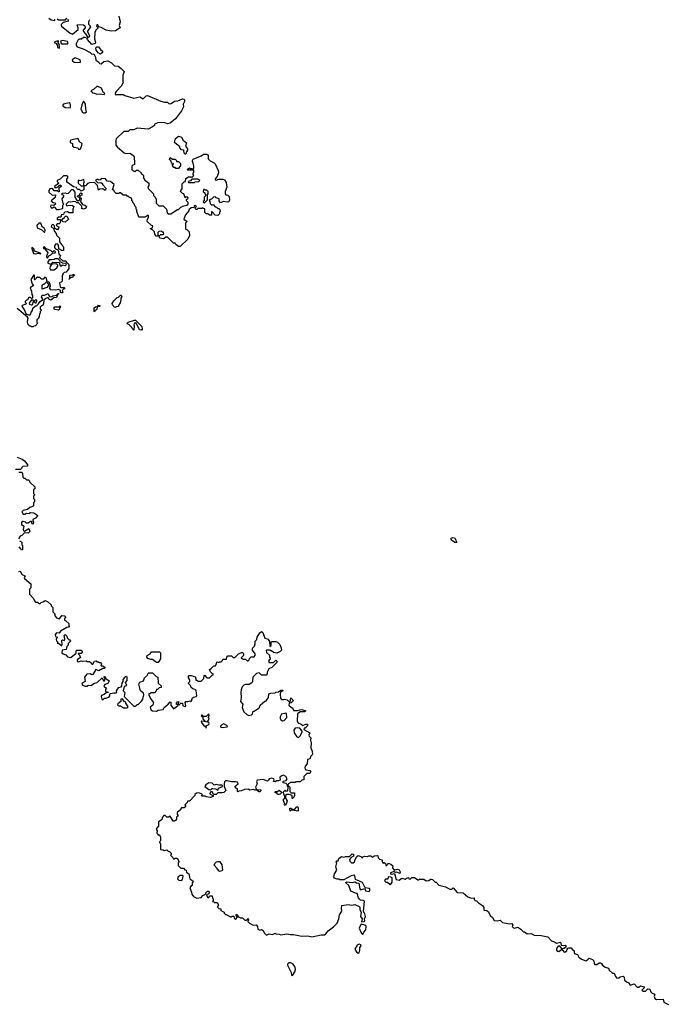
# Model space of a CAD drawing. Extents: x 2029662 to 2246637, y 225654 to 401419.
# Tile 329 of 349: x 2189325 to 2197024, y 300048 to 311782. Entities that reach past the tile are written whole.
import ezdxf

# ---------------------------------------------------------------- set-up
doc = ezdxf.new("R2010")
doc.units = 0

msp = doc.modelspace()

# ---------------------------------------------------------------- linework, layer by layer
at = {"layer": '0CON20XD'}
for points in [[(2189670, 311800), (2189701, 311781), (2189738, 311772), (2189748, 311782)], [(2189772, 311792), (2189785, 311780), (2189855, 311778), (2189869, 311781), (2189888, 311798)], [(2189897, 311787), (2189900, 311765), (2189843, 311747), (2189820, 311725), (2189818, 311715), (2189822, 311705), (2189925, 311620), (2189955, 311610), (2190021, 311665), (2190023, 311685), (2190009, 311715), (2190012, 311725), (2190085, 311720), (2190100, 311710), (2190104, 311685), (2190080, 311655), (2190079, 311645), (2190108, 311615), (2190135, 311570), (2190160, 311585), (2190137, 311635), (2190137, 311645), (2190170, 311695), (2190165, 311710), (2190150, 311725), (2190148, 311745), (2190148, 311762), (2190160, 311785)], [(2190507, 311825), (2190521, 311755), (2190511, 311711), (2190522, 311685), (2190465, 311650), (2190413, 311643), (2190353, 311655), (2190295, 311690), (2190268, 311698), (2190255, 311720), (2190245, 311720), (2190240, 311705), (2190258, 311685), (2190232, 311655), (2190221, 311629), (2190217, 311555), (2190227, 311513), (2190223, 311497), (2190185, 311487), (2190132, 311545), (2190128, 311558), (2190105, 311568), (2190085, 311568), (2190060, 311550), (2190035, 311550), (2190020, 311540), (2189997, 311495), (2189996, 311476), (2190009, 311459), (2190082, 311435), (2190165, 311391), (2190185, 311372), (2190206, 311376), (2190226, 311335), (2190231, 311301), (2190266, 311276), (2190275, 311258), (2190295, 311257), (2190328, 311282), (2190375, 311292), (2190419, 311269), (2190455, 311232), (2190498, 311228), (2190535, 311200), (2190570, 311165), (2190552, 311115), (2190552, 311045), (2190557, 311037), (2190536, 310994), (2190472, 310925), (2190460, 310905), (2190462, 310892), (2190555, 310892), (2190575, 310880), (2190685, 310848), (2190755, 310862), (2190795, 310840), (2190830, 310875), (2190845, 310878), (2191005, 310812), (2191048, 310798), (2191085, 310798), (2191105, 310780), (2191127, 310783), (2191168, 310812), (2191207, 310813), (2191262, 310838), (2191280, 310835), (2191288, 310825), (2191288, 310805), (2191270, 310775), (2191277, 310743), (2191250, 310695), (2191179, 310601), (2191115, 310548), (2191085, 310540), (2191045, 310558), (2190968, 310552), (2190930, 310535), (2190928, 310522), (2190907, 310503), (2190855, 310478), (2190725, 310488), (2190685, 310470), (2190635, 310470), (2190615, 310450), (2190565, 310450), (2190475, 310360), (2190468, 310345), (2190468, 310288), (2190487, 310267), (2190570, 310195), (2190585, 310188), (2190635, 310192), (2190678, 310165), (2190688, 310145), (2190692, 310075), (2190690, 310055), (2190672, 310048), (2190660, 310035), (2190660, 309995), (2190675, 309980), (2190685, 309980)], [(2189795, 311443), (2189800, 311445), (2189800, 311465), (2189790, 311475), (2189798, 311485), (2189780, 311505), (2189790, 311525), (2189767, 311527), (2189742, 311518), (2189740, 311505), (2189755, 311500), (2189772, 311482), (2189775, 311450), (2189795, 311443)], [(2189823, 311493), (2189895, 311493), (2189903, 311505), (2189895, 311520), (2189835, 311532), (2189810, 311525), (2189817, 311497), (2189823, 311493)], [(2190285, 311371), (2190258, 311385), (2190235, 311420), (2190232, 311445), (2190245, 311457), (2190265, 311458), (2190288, 311425), (2190310, 311405), (2190311, 311389), (2190285, 311371)], [(2190045, 311272), (2190050, 311285), (2190045, 311302), (2189987, 311327), (2189950, 311305), (2189955, 311290), (2189974, 311274), (2190045, 311272)], [(2190335, 310890), (2190340, 310905), (2190322, 310912), (2190300, 310965), (2190256, 310986), (2190244, 310986), (2190205, 310950), (2190173, 310935), (2190192, 310912), (2190215, 310908), (2190243, 310893), (2190275, 310898), (2190335, 310890)], [(2189925, 310732), (2189931, 310745), (2189930, 310765), (2189925, 310782), (2189915, 310790), (2189845, 310776), (2189837, 310765), (2189840, 310755), (2189865, 310734), (2189925, 310732)], [(2190105, 310670), (2190120, 310685), (2190112, 310715), (2190110, 310775), (2190100, 310785), (2190098, 310798), (2190085, 310810), (2190063, 310767), (2190052, 310715), (2190071, 310681), (2190085, 310670), (2190105, 310670)], [(2190045, 310237), (2190060, 310265), (2190068, 310305), (2190041, 310321), (2190016, 310366), (2189935, 310346), (2189925, 310337), (2189925, 310318), (2189952, 310305), (2189954, 310274), (2189975, 310263), (2190016, 310256), (2190025, 310240), (2190045, 310237)], [(2191305, 310180), (2191295, 310180), (2191282, 310192), (2191280, 310225), (2191252, 310232), (2191230, 310255), (2191230, 310265), (2191168, 310318), (2191180, 310365), (2191215, 310392), (2191250, 310380), (2191272, 310345), (2191310, 310315), (2191300, 310275), (2191322, 310242), (2191322, 310225), (2191310, 310205), (2191305, 310180)], [(2190685, 309980), (2190695, 309970), (2190715, 309990), (2190735, 309990), (2190770, 309955), (2190770, 309945), (2190785, 309940), (2190800, 309925), (2190800, 309895), (2190810, 309885), (2190810, 309875), (2190862, 309832), (2190862, 309805), (2190852, 309785), (2190855, 309770), (2190920, 309705), (2190920, 309685), (2190938, 309668), (2190940, 309655), (2190950, 309645), (2190950, 309595), (2190983, 309563), (2191035, 309562), (2191072, 309525), (2191082, 309482), (2191095, 309470), (2191125, 309470), (2191205, 309520), (2191215, 309520), (2191242, 309548), (2191255, 309550), (2191265, 309560), (2191315, 309570), (2191330, 309585), (2191330, 309605), (2191310, 309625), (2191312, 309638), (2191330, 309655), (2191328, 309668), (2191305, 309670), (2191295, 309660), (2191278, 309708), (2191262, 309712), (2191240, 309735), (2191242, 309748), (2191260, 309765), (2191260, 309825), (2191285, 309850), (2191298, 309852), (2191302, 309888), (2191335, 309910), (2191365, 309910), (2191375, 309900), (2191400, 309925), (2191390, 309935), (2191390, 309955), (2191400, 309965), (2191398, 309988), (2191325, 309990), (2191320, 309995), (2191345, 310018), (2191355, 310010), (2191375, 310010), (2191385, 310000), (2191398, 310012), (2191400, 310035), (2191387, 310087), (2191380, 310095), (2191390, 310120), (2191485, 310160), (2191515, 310180), (2191555, 310180), (2191567, 310167), (2191570, 310125), (2191591, 310101), (2191640, 310075), (2191652, 310062), (2191688, 309985), (2191693, 309955), (2191676, 309914), (2191653, 309885), (2191652, 309872), (2191665, 309870), (2191695, 309880), (2191745, 309880), (2191765, 309872), (2191785, 309840), (2191790, 309785), (2191772, 309735), (2191770, 309705), (2191780, 309695), (2191805, 309690), (2191819, 309675), (2191821, 309635), (2191815, 309612), (2191795, 309608), (2191753, 309617), (2191715, 309600), (2191700, 309625), (2191698, 309648), (2191665, 309660), (2191655, 309670), (2191632, 309668), (2191608, 309642), (2191595, 309640), (2191582, 309628), (2191590, 309615), (2191592, 309592), (2191612, 309572), (2191628, 309578), (2191652, 309552), (2191668, 309548), (2191685, 309530), (2191695, 309530), (2191708, 309518), (2191710, 309495), (2191703, 309487), (2191702, 309468), (2191685, 309450), (2191652, 309452), (2191615, 309490), (2191610, 309490), (2191607, 309453), (2191585, 309453), (2191565, 309470), (2191545, 309470), (2191530, 309485), (2191528, 309528), (2191515, 309530), (2191505, 309540), (2191495, 309530), (2191445, 309530), (2191435, 309520), (2191425, 309520), (2191410, 309535), (2191430, 309555), (2191415, 309570), (2191402, 309558), (2191398, 309542), (2191365, 309540), (2191340, 309515), (2191340, 309505), (2191300, 309455), (2191280, 309405), (2191320, 309375), (2191300, 309355), (2191300, 309285), (2191315, 309280), (2191342, 309255), (2191345, 309210), (2191325, 309168), (2191235, 309080), (2191215, 309080), (2191182, 309102), (2191175, 309120), (2191155, 309120), (2191085, 309190), (2191065, 309190), (2191047, 309173), (2191035, 309170), (2190995, 309180), (2190982, 309208), (2190995, 309210), (2191005, 309220), (2191035, 309220), (2191040, 309225), (2191038, 309248), (2191025, 309250), (2191015, 309260), (2190982, 309258), (2190970, 309245), (2190970, 309205), (2190955, 309200), (2190932, 309225), (2190930, 309255), (2190908, 309278), (2190895, 309280), (2190880, 309295), (2190908, 309302), (2190910, 309325), (2190895, 309330), (2190842, 309375), (2190843, 309397), (2190860, 309425), (2190858, 309448), (2190845, 309450), (2190828, 309432), (2190815, 309430), (2190745, 309430), (2190720, 309495), (2190720, 309515), (2190710, 309525), (2190710, 309545), (2190700, 309555), (2190688, 309588), (2190670, 309605), (2190670, 309615), (2190660, 309625), (2190660, 309645), (2190645, 309660), (2190632, 309662), (2190615, 309680), (2190605, 309680), (2190595, 309690), (2190555, 309690), (2190525, 309720), (2190515, 309720), (2190505, 309710), (2190475, 309710), (2190455, 309730), (2190445, 309750), (2190430, 309755), (2190448, 309818), (2190405, 309854), (2190365, 309857), (2190345, 309884), (2190295, 309890), (2190285, 309870), (2190263, 309873), (2190255, 309880), (2190230, 309875), (2190232, 309862), (2190253, 309843), (2190265, 309838), (2190292, 309842), (2190303, 309833), (2190315, 309812), (2190352, 309775), (2190345, 309750), (2190335, 309750), (2190315, 309767), (2190278, 309762), (2190265, 309750), (2190252, 309805), (2190218, 309838), (2190205, 309840), (2190155, 309838), (2190132, 309828), (2190120, 309815), (2190118, 309802), (2190090, 309800), (2190090, 309755), (2190055, 309740), (2190035, 309760), (2190015, 309760), (2190001, 309781), (2189965, 309788), (2189895, 309840), (2189888, 309855), (2189888, 309882), (2189902, 309905), (2189895, 309918), (2189885, 309922), (2189845, 309920), (2189808, 309882), (2189770, 309865), (2189772, 309852), (2189790, 309835), (2189738, 309795), (2189743, 309783), (2189765, 309782), (2189788, 309792), (2189800, 309810), (2189815, 309810), (2189818, 309792), (2189790, 309775), (2189795, 309730), (2189785, 309730), (2189772, 309742), (2189735, 309742), (2189718, 309768), (2189705, 309772), (2189682, 309768), (2189670, 309745), (2189670, 309725), (2189712, 309692), (2189750, 309695), (2189748, 309662), (2189700, 309625), (2189723, 309603), (2189748, 309598), (2189750, 309585), (2189732, 309568), (2189695, 309570), (2189690, 309555), (2189701, 309541), (2189715, 309538), (2189735, 309550), (2189765, 309520), (2189785, 309518), (2189835, 309530), (2189840, 309535), (2189838, 309555), (2189838, 309572), (2189850, 309585), (2189842, 309592), (2189830, 309645), (2189850, 309675), (2189850, 309685), (2189830, 309695), (2189830, 309715), (2189865, 309720), (2189885, 309712), (2189907, 309713), (2189945, 309760), (2189958, 309758), (2189980, 309725), (2189980, 309665), (2190003, 309633), (2190023, 309623), (2190040, 309635), (2190040, 309660), (2190010, 309675), (2190022, 309688), (2190038, 309692), (2190040, 309705), (2190052, 309718), (2190065, 309710), (2190065, 309690), (2190052, 309688), (2190040, 309675), (2190040, 309660), (2190048, 309658), (2190058, 309645), (2190048, 309615), (2190071, 309581), (2190101, 309571), (2190120, 309555), (2190112, 309535), (2190084, 309524), (2190062, 309532), (2190068, 309545), (2190057, 309567), (2190025, 309600), (2190005, 309600), (2189992, 309612), (2189965, 309616), (2189935, 309608), (2189905, 309610), (2189880, 309585), (2189884, 309564), (2189915, 309570), (2189955, 309568), (2189970, 309555), (2189957, 309525), (2189958, 309482), (2189915, 309480), (2189895, 309490), (2189863, 309487), (2189852, 309478), (2189848, 309462), (2189823, 309457), (2189815, 309430), (2189783, 309427), (2189772, 309418), (2189772, 309402), (2189805, 309400), (2189810, 309395), (2189805, 309360), (2189795, 309350), (2189772, 309348), (2189760, 309335), (2189772, 309322), (2189790, 309315), (2189788, 309295), (2189778, 309282), (2189765, 309280), (2189755, 309290), (2189742, 309292), (2189740, 309325), (2189728, 309338), (2189715, 309340), (2189702, 309328), (2189700, 309315), (2189728, 309298), (2189738, 309258), (2189760, 309235), (2189762, 309212), (2189798, 309178), (2189800, 309135), (2189821, 309101), (2189840, 309085), (2189847, 309067), (2189847, 309033), (2189825, 309030), (2189792, 309052), (2189788, 309095), (2189778, 309108), (2189755, 309110), (2189740, 309085), (2189740, 309065), (2189752, 309052), (2189778, 309038), (2189788, 309025), (2189790, 308985), (2189810, 308975), (2189800, 308945), (2189838, 308908), (2189875, 308910), (2189882, 308892), (2189908, 308865), (2189908, 308815), (2189878, 308772), (2189855, 308770), (2189840, 308755), (2189840, 308745), (2189830, 308735), (2189830, 308665), (2189818, 308652), (2189800, 308645), (2189805, 308600), (2189815, 308590), (2189855, 308590), (2189860, 308585), (2189860, 308575), (2189845, 308570), (2189830, 308555), (2189840, 308525), (2189820, 308525), (2189812, 308532), (2189810, 308555), (2189785, 308568), (2189755, 308558), (2189695, 308562), (2189680, 308585), (2189690, 308605), (2189687, 308627), (2189680, 308645), (2189665, 308658), (2189650, 308645), (2189670, 308625), (2189660, 308605), (2189648, 308592), (2189592, 308572), (2189592, 308618), (2189605, 308630), (2189615, 308630), (2189650, 308665), (2189642, 308705), (2189625, 308712), (2189605, 308690), (2189595, 308688), (2189585, 308690), (2189565, 308710), (2189545, 308710), (2189535, 308718), (2189505, 308680), (2189500, 308685), (2189500, 308735), (2189495, 308740), (2189458, 308685), (2189472, 308635), (2189490, 308615), (2189450, 308585), (2189467, 308545), (2189470, 308505), (2189478, 308495), (2189477, 308463), (2189465, 308460), (2189455, 308470), (2189435, 308470), (2189418, 308442), (2189405, 308440), (2189390, 308425), (2189390, 308415), (2189400, 308405), (2189398, 308392), (2189353, 308377), (2189352, 308365), (2189378, 308328), (2189403, 308273), (2189445, 308262), (2189458, 308275), (2189462, 308298), (2189478, 308315), (2189480, 308345), (2189515, 308370), (2189525, 308370), (2189550, 308395), (2189567, 308423), (2189598, 308442), (2189600, 308455), (2189583, 308475), (2189592, 308498), (2189622, 308498), (2189640, 308505)], [(2191215, 310010), (2191185, 310010), (2191175, 310020), (2191162, 310022), (2191150, 310035), (2191150, 310045), (2191140, 310055), (2191160, 310065), (2191132, 310072), (2191130, 310095), (2191110, 310115), (2191115, 310140), (2191145, 310120), (2191175, 310120), (2191190, 310105), (2191192, 310092), (2191215, 310090), (2191238, 310068), (2191240, 310045), (2191215, 310010)], [(2190090, 309800), (2190088, 309835), (2190092, 309845), (2190088, 309878), (2190045, 309862), (2190022, 309868), (2190022, 309832), (2190055, 309800), (2190085, 309800), (2190090, 309800)], [(2191405, 309840), (2191415, 309850), (2191458, 309852), (2191470, 309865), (2191445, 309880), (2191375, 309880), (2191358, 309862), (2191330, 309855), (2191335, 309840), (2191405, 309840)], [(2191525, 309600), (2191560, 309635), (2191560, 309695), (2191570, 309705), (2191570, 309735), (2191555, 309750), (2191535, 309750), (2191525, 309760), (2191515, 309760), (2191510, 309735), (2191528, 309718), (2191530, 309705), (2191540, 309695), (2191538, 309682), (2191520, 309665), (2191520, 309625), (2191510, 309615), (2191512, 309602), (2191525, 309600)], [(2189865, 309370), (2189841, 309371), (2189830, 309385), (2189830, 309405), (2189860, 309425), (2189865, 309440), (2189885, 309440), (2189907, 309403), (2189865, 309370)], [(2189625, 309250), (2189630, 309275), (2189616, 309296), (2189592, 309312), (2189578, 309355), (2189552, 309358), (2189550, 309345), (2189530, 309335), (2189532, 309302), (2189588, 309278), (2189615, 309250), (2189625, 309250)], [(2189575, 308990), (2189578, 308995), (2189560, 309005), (2189503, 309023), (2189495, 309052), (2189470, 309065), (2189468, 309055), (2189490, 308995), (2189515, 308990), (2189545, 309000), (2189575, 308990)], [(2189655, 308940), (2189672, 308968), (2189695, 308978), (2189715, 309000), (2189748, 309002), (2189750, 309015), (2189735, 309030), (2189715, 309010), (2189695, 309030), (2189642, 309052), (2189615, 309078), (2189605, 309060), (2189628, 309048), (2189660, 309005), (2189643, 308963), (2189645, 308950), (2189655, 308940)], [(2189825, 308850), (2189835, 308860), (2189865, 308852), (2189878, 308862), (2189878, 308878), (2189835, 308880), (2189825, 308890), (2189812, 308892), (2189808, 308908), (2189782, 308932), (2189745, 308930), (2189737, 308923), (2189705, 308918), (2189675, 308920), (2189658, 308895), (2189661, 308881), (2189695, 308870), (2189718, 308892), (2189795, 308890), (2189805, 308850), (2189825, 308850)], [(2189691, 308801), (2189735, 308801), (2189766, 308824), (2189777, 308843), (2189780, 308855), (2189762, 308872), (2189712, 308868), (2189698, 308862), (2189688, 308842), (2189682, 308815), (2189691, 308801)], [(2189915, 308690), (2189910, 308695), (2189920, 308700), (2189922, 308738), (2189955, 308740), (2189965, 308748), (2189978, 308738), (2189975, 308730), (2189962, 308728), (2189955, 308710), (2189935, 308710), (2189915, 308690)], [(2189640, 308505), (2189665, 308520), (2189670, 308495), (2189685, 308480), (2189707, 308483), (2189718, 308492), (2189762, 308498), (2189783, 308517), (2189790, 308515), (2189780, 308510), (2189765, 308470), (2189733, 308467), (2189695, 308438), (2189672, 308452), (2189665, 308470), (2189635, 308460), (2189612, 308438), (2189610, 308395), (2189600, 308385), (2189600, 308375), (2189585, 308370), (2189570, 308355), (2189570, 308335), (2189580, 308325), (2189580, 308315), (2189570, 308305), (2189570, 308285), (2189560, 308275), (2189557, 308243), (2189548, 308222), (2189530, 308205), (2189530, 308175), (2189540, 308165), (2189520, 308145), (2189518, 308132), (2189495, 308130), (2189485, 308120), (2189465, 308120), (2189455, 308130), (2189445, 308130), (2189422, 308152), (2189418, 308185), (2189424, 308225), (2189418, 308238), (2189295, 308340)], [(2190465, 308350), (2190450, 308355), (2190443, 308373), (2190428, 308385), (2190425, 308400), (2190445, 308430), (2190485, 308470), (2190500, 308475), (2190525, 308500), (2190535, 308500), (2190540, 308485), (2190528, 308462), (2190530, 308445), (2190521, 308409), (2190500, 308375), (2190500, 308365), (2190475, 308360), (2190465, 308350)], [(2189465, 308378), (2189447, 308387), (2189440, 308405), (2189472, 308448), (2189480, 308445), (2189485, 308430), (2189498, 308432), (2189517, 308447), (2189528, 308435), (2189520, 308425), (2189517, 308403), (2189512, 308402), (2189498, 308418), (2189485, 308420), (2189475, 308380), (2189465, 308378)], [(2189785, 308320), (2189745, 308330), (2189730, 308345), (2189745, 308360), (2189795, 308360), (2189805, 308370), (2189810, 308355), (2189800, 308345), (2189798, 308332), (2189785, 308320)], [(2190215, 308300), (2190210, 308305), (2190211, 308349), (2190235, 308362), (2190250, 308360), (2190265, 308378), (2190280, 308375), (2190280, 308365), (2190250, 308360), (2190238, 308325), (2190222, 308318), (2190215, 308300)], [(2190775, 308080), (2190750, 308085), (2190720, 308155), (2190708, 308168), (2190690, 308165), (2190683, 308147), (2190688, 308135), (2190685, 308080), (2190665, 308100), (2190660, 308115), (2190625, 308150), (2190610, 308155), (2190603, 308167), (2190615, 308178), (2190692, 308202), (2190705, 308200), (2190780, 308125), (2190782, 308095), (2190775, 308080)], [(2189295, 306570), (2189356, 306546), (2189382, 306525), (2189420, 306475), (2189415, 306460), (2189362, 306458), (2189350, 306445), (2189348, 306432), (2189335, 306420), (2189275, 306420)], [(2189315, 306390), (2189345, 306390), (2189360, 306375), (2189362, 306332), (2189375, 306320), (2189388, 306318), (2189405, 306300), (2189428, 306298), (2189440, 306285), (2189440, 306275), (2189506, 306216), (2189507, 306193), (2189490, 306185), (2189490, 306135), (2189500, 306125), (2189500, 306115), (2189490, 306105), (2189490, 306075), (2189500, 306065), (2189500, 306035), (2189490, 306025), (2189490, 305985), (2189445, 305970), (2189417, 305943), (2189365, 305932), (2189352, 305915), (2189368, 305888), (2189385, 305890), (2189407, 305903), (2189435, 305898), (2189455, 305908), (2189495, 305907), (2189540, 305875), (2189515, 305840), (2189483, 305827), (2189480, 305805), (2189490, 305795), (2189485, 305770), (2189472, 305772), (2189465, 305800), (2189455, 305800), (2189425, 305780), (2189405, 305780), (2189392, 305792), (2189365, 305800), (2189355, 305800), (2189345, 305788), (2189346, 305766), (2189366, 305756), (2189373, 305745), (2189367, 305705), (2189370, 305690), (2189382, 305688), (2189435, 305720), (2189447, 305683), (2189426, 305664), (2189382, 305668), (2189350, 305635), (2189332, 305628), (2189310, 305595)], [(2189322, 305572), (2189350, 305555), (2189350, 305525), (2189360, 305515), (2189360, 305465), (2189345, 305460), (2189338, 305478), (2189318, 305498)], [(2194525, 305552), (2194505, 305553), (2194468, 305578), (2194459, 305595), (2194461, 305605), (2194485, 305612), (2194507, 305605), (2194530, 305555), (2194525, 305552)], [(2189314, 305206), (2189325, 305211), (2189335, 305207), (2189350, 305170), (2189390, 305155), (2189378, 305135), (2189384, 305124), (2189457, 305057), (2189457, 305013), (2189440, 304995), (2189440, 304935), (2189490, 304885), (2189500, 304855), (2189515, 304840), (2189535, 304840), (2189565, 304820), (2189582, 304838), (2189615, 304850), (2189625, 304860), (2189655, 304850), (2189698, 304808), (2189700, 304795), (2189720, 304775), (2189720, 304725), (2189748, 304698), (2189740, 304685), (2189762, 304652), (2189797, 304643), (2189825, 304680), (2189857, 304677), (2189870, 304665), (2189870, 304655), (2189860, 304645), (2189860, 304625), (2189875, 304620), (2189908, 304588), (2189910, 304555), (2189918, 304542), (2189885, 304540), (2189810, 304495), (2189795, 304470), (2189763, 304477), (2189748, 304455), (2189753, 304433), (2189770, 304425), (2189760, 304395), (2189765, 304380), (2189780, 304365), (2189772, 304352), (2189785, 304350), (2189825, 304322), (2189832, 304338), (2189828, 304382), (2189835, 304390), (2189858, 304382), (2189862, 304405), (2189853, 304445), (2189867, 304457), (2189887, 304437), (2189890, 304415), (2189912, 304392), (2189925, 304390), (2189930, 304375), (2189902, 304348), (2189902, 304328), (2189888, 304312), (2189878, 304275), (2189832, 304268), (2189828, 304238), (2189844, 304224), (2189875, 304212), (2189895, 304190), (2189935, 304183), (2189998, 304232), (2189998, 304262), (2190005, 304270), (2190055, 304268), (2190070, 304255), (2190070, 304245), (2190055, 304230), (2190025, 304230), (2190020, 304225), (2190037, 304207), (2190048, 304182), (2190010, 304155), (2190008, 304145), (2190015, 304132), (2190025, 304130), (2190055, 304142), (2190075, 304138), (2190115, 304140), (2190125, 304132), (2190155, 304132), (2190176, 304116), (2190185, 304100), (2190195, 304100), (2190214, 304136), (2190235, 304140), (2190245, 304130), (2190265, 304130), (2190275, 304120), (2190285, 304120), (2190300, 304105), (2190290, 304095), (2190295, 304080), (2190315, 304080), (2190340, 304065), (2190335, 304050), (2190315, 304050), (2190266, 304024), (2190233, 304037), (2190195, 303977), (2190185, 303974), (2190165, 303987), (2190126, 303984), (2190096, 303945), (2190106, 303895), (2190069, 303875), (2190066, 303865), (2190072, 303852), (2190105, 303840), (2190125, 303840), (2190145, 303852), (2190175, 303847), (2190209, 303871), (2190246, 303884), (2190305, 303937), (2190322, 303902), (2190335, 303902), (2190340, 303915)], [(2190340, 303915), (2190342, 303932), (2190330, 303945), (2190330, 303955), (2190336, 303956), (2190352, 303932), (2190392, 303905), (2190375, 303873), (2190339, 303861), (2190328, 303845), (2190330, 303835), (2190360, 303815), (2190345, 303800), (2190345, 303778), (2190355, 303768), (2190375, 303770), (2190380, 303765), (2190355, 303760), (2190331, 303739), (2190300, 303730), (2190296, 303715), (2190304, 303684), (2190315, 303678), (2190334, 303696), (2190355, 303696), (2190389, 303711), (2190398, 303725), (2190398, 303745), (2190406, 303754), (2190445, 303762), (2190475, 303760), (2190480, 303765), (2190478, 303785), (2190488, 303805), (2190505, 303822), (2190535, 303832), (2190542, 303845), (2190544, 303874), (2190558, 303895), (2190555, 303920), (2190580, 303945), (2190584, 303956), (2190595, 303960), (2190602, 303952), (2190602, 303908), (2190580, 303885), (2190597, 303855), (2190585, 303840), (2190570, 303835), (2190558, 303785), (2190576, 303765), (2190568, 303718), (2190685, 303600), (2190705, 303600), (2190725, 303620), (2190735, 303620), (2190775, 303660), (2190792, 303685), (2190802, 303735), (2190800, 303755), (2190764, 303785), (2190742, 303865), (2190755, 303888), (2190800, 303905), (2190812, 303938), (2190848, 303972), (2190850, 303985), (2190862, 303998), (2190905, 304000), (2190950, 303955), (2190970, 303945), (2190974, 303874), (2191010, 303845), (2191010, 303825), (2190985, 303820), (2190965, 303800), (2190955, 303800), (2190950, 303785), (2190928, 303762), (2190885, 303760), (2190875, 303750), (2190865, 303750), (2190860, 303745), (2190862, 303732), (2190880, 303705), (2190880, 303695), (2190920, 303645), (2190910, 303615), (2190895, 303600), (2190880, 303595), (2190888, 303558), (2190905, 303544), (2190955, 303540), (2190975, 303552), (2191035, 303560), (2191046, 303584), (2191094, 303626), (2191115, 303652), (2191125, 303648), (2191126, 303615), (2191155, 303570), (2191185, 303588), (2191210, 303615), (2191210, 303620), (2191193, 303623), (2191192, 303635), (2191205, 303653), (2191215, 303657), (2191210, 303620), (2191225, 303617), (2191244, 303636), (2191265, 303637), (2191268, 303605), (2191295, 303598), (2191303, 303607), (2191297, 303645), (2191302, 303658), (2191325, 303656), (2191355, 303663), (2191365, 303658), (2191372, 303665), (2191381, 303699), (2191395, 303710), (2191425, 303717), (2191434, 303726), (2191427, 303787), (2191415, 303800), (2191385, 303808), (2191368, 303825), (2191358, 303848), (2191335, 303870), (2191335, 303880), (2191350, 303895), (2191350, 303915), (2191332, 303945), (2191342, 303968), (2191367, 303967), (2191415, 303950), (2191420, 303945), (2191422, 303912), (2191435, 303910), (2191445, 303900), (2191485, 303900), (2191518, 303932), (2191520, 303965), (2191525, 303970), (2191555, 303940), (2191585, 303940), (2191615, 303970), (2191630, 303975), (2191630, 303985), (2191615, 303990), (2191595, 304010), (2191583, 304037), (2191605, 304050), (2191635, 304080), (2191658, 304082), (2191660, 304095), (2191670, 304105), (2191672, 304128), (2191695, 304120), (2191705, 304130), (2191725, 304130), (2191740, 304145), (2191745, 304160), (2191788, 304162), (2191790, 304185), (2191805, 304200), (2191845, 304200), (2191865, 304180), (2191885, 304180), (2191930, 304225), (2191965, 304242), (2191980, 304240), (2191990, 304225), (2191990, 304205), (2191962, 304178), (2191962, 304172), (2191975, 304170), (2191985, 304160), (2192015, 304160), (2192035, 304140), (2192045, 304140), (2192058, 304152), (2192062, 304168), (2192082, 304188), (2192115, 304190), (2192130, 304205), (2192130, 304225), (2192098, 304268), (2192098, 304292), (2192122, 304318), (2192130, 304345), (2192130, 304375), (2192150, 304395), (2192152, 304425), (2192185, 304476), (2192205, 304489), (2192221, 304481), (2192243, 304413), (2192275, 304402), (2192300, 304375), (2192302, 304312), (2192320, 304325), (2192320, 304365), (2192325, 304370), (2192375, 304372), (2192395, 304362), (2192422, 304335), (2192440, 304295), (2192442, 304268), (2192427, 304253), (2192387, 304233), (2192345, 304240), (2192325, 304260), (2192315, 304260), (2192305, 304270), (2192265, 304270), (2192260, 304265), (2192262, 304242), (2192298, 304208), (2192300, 304185), (2192310, 304175), (2192290, 304145), (2192292, 304122), (2192345, 304120), (2192375, 304150), (2192390, 304135), (2192388, 304122), (2192328, 304062), (2192290, 304045), (2192270, 304005), (2192270, 303985), (2192258, 303972), (2192205, 303970), (2192175, 304000), (2192145, 303990), (2192100, 303945), (2192098, 303895), (2192089, 303881), (2192059, 303861), (2192015, 303860), (2191995, 303852), (2191975, 303830), (2191962, 303795), (2191958, 303765), (2191962, 303705), (2191952, 303655), (2191980, 303625), (2191972, 303585), (2191994, 303534), (2192031, 303501), (2192055, 303488), (2192083, 303497), (2192095, 303510), (2192105, 303540), (2192115, 303540), (2192155, 303570), (2192165, 303570), (2192180, 303585), (2192190, 303615), (2192245, 303660), (2192260, 303665), (2192287, 303703), (2192292, 303748), (2192315, 303758), (2192365, 303760), (2192373, 303767), (2192405, 303770), (2192435, 303790), (2192455, 303790), (2192460, 303785), (2192455, 303780), (2192445, 303780), (2192432, 303768), (2192428, 303745), (2192432, 303695), (2192442, 303682), (2192465, 303680), (2192476, 303686), (2192510, 303675), (2192532, 303652), (2192545, 303650), (2192555, 303700), (2192578, 303678), (2192580, 303665), (2192558, 303642), (2192532, 303638), (2192530, 303615), (2192560, 303585), (2192575, 303580), (2192580, 303560), (2192590, 303550), (2192631, 303549), (2192661, 303559), (2192685, 303560), (2192730, 303545), (2192716, 303534), (2192665, 303533), (2192632, 303508), (2192629, 303419), (2192642, 303402), (2192675, 303387), (2192695, 303370), (2192730, 303385), (2192750, 303385), (2192752, 303375), (2192746, 303364), (2192725, 303340), (2192712, 303338), (2192710, 303325), (2192780, 303285), (2192767, 303255), (2192772, 303242), (2192793, 303225), (2192786, 303195), (2192796, 303165), (2192793, 303105), (2192808, 303065), (2192810, 303025), (2192790, 303005), (2192780, 302975), (2192752, 302965), (2192746, 302915), (2192724, 302886), (2192719, 302865), (2192722, 302852), (2192735, 302843), (2192780, 302835), (2192790, 302815), (2192775, 302800), (2192745, 302800), (2192710, 302765), (2192708, 302722), (2192685, 302720), (2192665, 302700), (2192615, 302700), (2192605, 302690), (2192555, 302690), (2192524, 302676), (2192518, 302658), (2192540, 302635), (2192540, 302585), (2192548, 302578), (2192555, 302570), (2192598, 302568), (2192598, 302535), (2192590, 302515), (2192575, 302500), (2192570, 302505), (2192568, 302538), (2192535, 302550), (2192505, 302550), (2192490, 302535), (2192490, 302505), (2192508, 302475), (2192500, 302445), (2192485, 302420), (2192473, 302423), (2192480, 302435), (2192460, 302485), (2192478, 302502), (2192480, 302525), (2192460, 302575), (2192485, 302600), (2192495, 302590), (2192518, 302592), (2192520, 302635), (2192514, 302644), (2192512, 302665), (2192499, 302679), (2192465, 302687), (2192459, 302695), (2192462, 302708), (2192496, 302714), (2192510, 302735), (2192494, 302764), (2192465, 302778), (2192445, 302772), (2192423, 302755), (2192425, 302720), (2192405, 302711), (2192385, 302712), (2192365, 302701), (2192348, 302705), (2192353, 302725), (2192350, 302735), (2192325, 302744), (2192296, 302735), (2192287, 302715), (2192275, 302709), (2192225, 302729), (2192152, 302718), (2192144, 302704), (2192153, 302675), (2192134, 302634), (2192145, 302610), (2192198, 302605), (2192197, 302593), (2192185, 302580), (2192175, 302580), (2192145, 302600), (2192125, 302600), (2192105, 302610), (2192065, 302602), (2192045, 302612), (2192001, 302609), (2191965, 302592), (2191935, 302590), (2191925, 302580), (2191920, 302585), (2191920, 302615), (2191904, 302624), (2191888, 302645), (2191926, 302674), (2191920, 302695), (2191895, 302701), (2191845, 302698), (2191795, 302713), (2191775, 302710), (2191765, 302700)], [(2190975, 304120), (2190955, 304120), (2190907, 304157), (2190885, 304158), (2190851, 304171), (2190838, 304185), (2190842, 304205), (2190880, 304225), (2190895, 304250), (2190988, 304248), (2191000, 304235), (2191002, 304185), (2191000, 304165), (2190975, 304120)], [(2190605, 303580), (2190618, 303595), (2190590, 303635), (2190588, 303648), (2190572, 303652), (2190548, 303688), (2190530, 303685), (2190530, 303655), (2190492, 303628), (2190490, 303615), (2190504, 303604), (2190525, 303604), (2190560, 303580), (2190605, 303580)], [(2191545, 303340), (2191547, 303365), (2191576, 303384), (2191581, 303395), (2191575, 303407), (2191540, 303415), (2191565, 303422), (2191582, 303445), (2191573, 303465), (2191580, 303495), (2191575, 303508), (2191545, 303478), (2191515, 303477), (2191495, 303496), (2191486, 303485), (2191504, 303474), (2191505, 303452), (2191532, 303425), (2191525, 303418), (2191488, 303422), (2191485, 303412), (2191514, 303374), (2191540, 303355), (2191545, 303340)], [(2192455, 303428), (2192475, 303430), (2192504, 303465), (2192503, 303513), (2192495, 303518), (2192444, 303506), (2192426, 303475), (2192426, 303455), (2192435, 303439), (2192455, 303428)], [(2191735, 303346), (2191795, 303354), (2191800, 303365), (2191792, 303372), (2191755, 303389), (2191735, 303384), (2191716, 303364), (2191721, 303351), (2191735, 303346)], [(2192645, 303228), (2192664, 303246), (2192681, 303275), (2192690, 303295), (2192688, 303305), (2192660, 303340), (2192636, 303344), (2192605, 303338), (2192590, 303315), (2192593, 303283), (2192624, 303234), (2192645, 303228)], [(2191765, 302700), (2191758, 302675), (2191758, 302645), (2191778, 302595), (2191756, 302574), (2191735, 302568), (2191685, 302570), (2191665, 302550), (2191645, 302548), (2191632, 302552), (2191615, 302580), (2191605, 302582), (2191592, 302575), (2191588, 302558), (2191615, 302540), (2191628, 302538), (2191630, 302525), (2191595, 302512), (2191545, 302520), (2191535, 302530), (2191495, 302530), (2191490, 302535), (2191500, 302545), (2191488, 302558), (2191455, 302568), (2191430, 302565), (2191412, 302548), (2191410, 302535), (2191345, 302470), (2191322, 302468), (2191318, 302452), (2191290, 302425), (2191300, 302415), (2191298, 302402), (2191285, 302390), (2191252, 302388), (2191240, 302375), (2191240, 302365), (2191200, 302335), (2191200, 302315), (2191210, 302295), (2191192, 302278), (2191190, 302255), (2191180, 302240), (2191165, 302230), (2191152, 302232), (2191115, 302290), (2191095, 302280), (2191075, 302280), (2191058, 302298), (2191043, 302297), (2191020, 302275), (2191020, 302255), (2191009, 302241), (2190976, 302224), (2190977, 302173), (2190952, 302145), (2190950, 302135), (2190960, 302115), (2190958, 302088), (2190970, 302075), (2190972, 302062), (2190985, 302070), (2191000, 302045), (2191000, 301995), (2190990, 301985), (2191002, 301955), (2191000, 301895), (2191035, 301890), (2191045, 301882), (2191078, 301888), (2191092, 301872), (2191108, 301868), (2191128, 301848), (2191130, 301835), (2191120, 301825), (2191148, 301798), (2191152, 301782), (2191165, 301780), (2191175, 301790), (2191198, 301788), (2191220, 301755), (2191220, 301745), (2191210, 301735), (2191212, 301702), (2191242, 301672), (2191275, 301670), (2191292, 301652), (2191308, 301648), (2191312, 301622), (2191340, 301605), (2191350, 301545), (2191388, 301518), (2191390, 301505), (2191380, 301495), (2191380, 301465), (2191365, 301460), (2191350, 301435), (2191372, 301385), (2191375, 301360), (2191395, 301333), (2191435, 301312), (2191485, 301320), (2191507, 301343), (2191538, 301362), (2191542, 301378), (2191562, 301398), (2191578, 301398), (2191580, 301375), (2191568, 301362), (2191550, 301355), (2191562, 301322), (2191575, 301320), (2191585, 301340), (2191615, 301340), (2191620, 301315), (2191630, 301305), (2191630, 301285), (2191622, 301272), (2191635, 301270), (2191645, 301260), (2191675, 301260), (2191690, 301235), (2191680, 301205), (2191695, 301190), (2191718, 301188), (2191720, 301165), (2191758, 301148), (2191760, 301135), (2191775, 301120), (2191785, 301120), (2191835, 301090), (2191845, 301090), (2191855, 301100), (2191875, 301100), (2191880, 301075), (2191895, 301060), (2191920, 301085), (2191900, 301105), (2191905, 301120), (2191915, 301120), (2191932, 301092), (2191955, 301080), (2191978, 301078), (2192005, 301050), (2192025, 301050), (2192045, 301070), (2192050, 301055), (2192040, 301045), (2192040, 301035), (2192060, 301015), (2192105, 300992), (2192140, 300995), (2192157, 300977), (2192162, 300942), (2192185, 300930), (2192205, 300940), (2192225, 300928), (2192235, 300900), (2192265, 300872), (2192295, 300890), (2192335, 300880), (2192365, 300898), (2192378, 300888), (2192416, 300886), (2192435, 300878), (2192505, 300889), (2192545, 300880), (2192585, 300882), (2192685, 300862), (2192755, 300864), (2192805, 300853), (2192914, 300876), (2192953, 300877), (2192971, 300889), (2192996, 300925), (2193060, 300970), (2193103, 301017), (2193126, 301065), (2193133, 301115), (2193162, 301158), (2193157, 301195), (2193162, 301225), (2193234, 301236), (2193275, 301230), (2193315, 301237), (2193366, 301215), (2193373, 301205), (2193374, 301175), (2193390, 301145), (2193381, 301095), (2193402, 301065), (2193395, 301032), (2193426, 301034), (2193436, 301044), (2193431, 301065), (2193444, 301096), (2193436, 301126), (2193418, 301155), (2193429, 301279), (2193415, 301287), (2193381, 301291), (2193371, 301301), (2193358, 301318), (2193345, 301370), (2193325, 301372), (2193268, 301398), (2193242, 301465), (2193210, 301495), (2193212, 301508), (2193285, 301501), (2193315, 301507), (2193335, 301497), (2193363, 301493), (2193376, 301426), (2193384, 301414), (2193435, 301430), (2193442, 301402), (2193485, 301394), (2193496, 301415), (2193488, 301428), (2193437, 301437), (2193408, 301498), (2193345, 301526), (2193325, 301537), (2193316, 301585), (2193308, 301588), (2193272, 301578), (2193185, 301530), (2193135, 301530), (2193125, 301540), (2193105, 301538), (2193075, 301551), (2193064, 301565), (2193075, 301602), (2193100, 301645), (2193090, 301685), (2193100, 301735), (2193092, 301748), (2193102, 301758), (2193115, 301760), (2193124, 301786), (2193155, 301810), (2193185, 301800), (2193205, 301810), (2193252, 301808), (2193285, 301840), (2193298, 301838), (2193300, 301815), (2193272, 301798), (2193252, 301775), (2193257, 301755), (2193274, 301734), (2193295, 301734), (2193312, 301745), (2193320, 301775), (2193340, 301810), (2193355, 301820), (2193388, 301808), (2193405, 301790), (2193410, 301805), (2193435, 301813), (2193465, 301808), (2193483, 301817), (2193505, 301818), (2193525, 301800), (2193545, 301817), (2193582, 301822), (2193588, 301818), (2193592, 301795), (2193607, 301777), (2193638, 301768), (2193643, 301743), (2193652, 301732), (2193665, 301740), (2193680, 301725), (2193685, 301702), (2193698, 301702), (2193710, 301725), (2193725, 301728), (2193745, 301720), (2193768, 301698), (2193762, 301675), (2193785, 301648), (2193825, 301657), (2193845, 301650), (2193856, 301625), (2193852, 301608), (2193815, 301623), (2193795, 301620), (2193785, 301630), (2193740, 301615), (2193740, 301605), (2193755, 301598), (2193788, 301608), (2193807, 301537), (2193845, 301527), (2193875, 301550), (2193915, 301540), (2193940, 301555), (2193955, 301560), (2193960, 301545), (2193975, 301540), (2193995, 301560), (2194025, 301560), (2194065, 301533), (2194078, 301532), (2194085, 301540), (2194135, 301540), (2194165, 301518), (2194196, 301524), (2194215, 301540), (2194225, 301540), (2194240, 301535), (2194270, 301505), (2194285, 301502), (2194315, 301468), (2194395, 301448), (2194445, 301421), (2194469, 301421), (2194487, 301437), (2194535, 301380), (2194605, 301377), (2194661, 301331), (2194705, 301313), (2194736, 301316), (2194738, 301298), (2194747, 301287), (2194765, 301282), (2194787, 301257), (2194837, 301225), (2194852, 301202), (2194850, 301175), (2194855, 301170), (2194885, 301168), (2194905, 301150), (2194928, 301105), (2194955, 301082), (2194975, 301049), (2195015, 301043), (2195045, 301052), (2195075, 301022), (2195155, 301007), (2195185, 301010), (2195198, 300995), (2195190, 300975), (2195205, 300959), (2195215, 300956), (2195255, 300968), (2195290, 300945), (2195322, 300912), (2195335, 300910), (2195368, 300888), (2195415, 300892), (2195451, 300871), (2195535, 300870), (2195615, 300852), (2195655, 300804), (2195694, 300794), (2195715, 300778), (2195765, 300788), (2195773, 300753), (2195795, 300750), (2195820, 300755), (2195830, 300735), (2195823, 300727), (2195805, 300712), (2195785, 300710), (2195755, 300740), (2195735, 300740), (2195723, 300727), (2195717, 300705), (2195718, 300695), (2195731, 300681), (2195745, 300679), (2195775, 300702), (2195785, 300700), (2195803, 300675), (2195815, 300671), (2195838, 300685), (2195843, 300707), (2195853, 300717), (2195865, 300722), (2195892, 300722), (2195904, 300704), (2195927, 300687), (2195927, 300665), (2195932, 300655), (2195965, 300642), (2195982, 300612), (2196015, 300586), (2196065, 300566), (2196085, 300577), (2196105, 300600), (2196145, 300583), (2196162, 300565), (2196163, 300535), (2196174, 300524), (2196195, 300521), (2196225, 300541), (2196241, 300541), (2196253, 300533), (2196264, 300514), (2196295, 300492), (2196335, 300480), (2196342, 300455), (2196385, 300420), (2196405, 300420), (2196419, 300379), (2196435, 300360), (2196458, 300362), (2196475, 300377), (2196512, 300382), (2196522, 300372), (2196528, 300335), (2196550, 300315), (2196576, 300306), (2196595, 300278), (2196642, 300292), (2196675, 300254), (2196695, 300253), (2196715, 300268), (2196760, 300255), (2196760, 300245), (2196732, 300215), (2196750, 300205), (2196777, 300203), (2196805, 300232), (2196828, 300228), (2196838, 300198), (2196855, 300182), (2196880, 300175), (2196887, 300167), (2196880, 300145), (2196887, 300117), (2196907, 300107), (2196985, 300108), (2196994, 300074), (2197052, 300048)], [(2191685, 302600), (2191692, 302625), (2191740, 302645), (2191740, 302655), (2191730, 302660), (2191695, 302659), (2191665, 302668), (2191641, 302661), (2191618, 302685), (2191575, 302689), (2191542, 302665), (2191530, 302645), (2191575, 302608), (2191594, 302606), (2191615, 302620), (2191625, 302620), (2191655, 302618), (2191685, 302600)], [(2192415, 302548), (2192395, 302550), (2192385, 302570), (2192365, 302570), (2192363, 302577), (2192370, 302585), (2192394, 302586), (2192415, 302600), (2192442, 302575), (2192440, 302565), (2192425, 302552), (2192415, 302548)], [(2192635, 302348), (2192575, 302363), (2192558, 302362), (2192545, 302350), (2192542, 302385), (2192555, 302387), (2192565, 302378), (2192595, 302370), (2192625, 302400), (2192635, 302400), (2192642, 302385), (2192642, 302355), (2192635, 302348)], [(2191705, 301632), (2191695, 301638), (2191678, 301668), (2191640, 301705), (2191648, 301725), (2191668, 301745), (2191685, 301752), (2191705, 301752), (2191732, 301715), (2191738, 301645), (2191732, 301638), (2191705, 301632)], [(2191245, 301522), (2191262, 301535), (2191270, 301575), (2191262, 301582), (2191235, 301583), (2191211, 301569), (2191202, 301542), (2191218, 301528), (2191245, 301522)], [(2193735, 301476), (2193745, 301480), (2193759, 301505), (2193758, 301555), (2193745, 301563), (2193713, 301567), (2193710, 301540), (2193681, 301539), (2193669, 301525), (2193672, 301515), (2193685, 301504), (2193705, 301503), (2193735, 301476)], [(2193405, 300882), (2193415, 300890), (2193421, 300909), (2193448, 300935), (2193451, 300975), (2193446, 300986), (2193395, 301004), (2193385, 300999), (2193366, 300955), (2193385, 300909), (2193405, 300882)], [(2193355, 300658), (2193365, 300660), (2193374, 300695), (2193374, 300725), (2193391, 300745), (2193385, 300758), (2193365, 300766), (2193344, 300755), (2193316, 300705), (2193335, 300674), (2193355, 300658)], [(2192575, 300390), (2192602, 300435), (2192609, 300465), (2192605, 300490), (2192580, 300525), (2192555, 300541), (2192535, 300543), (2192514, 300526), (2192513, 300515), (2192557, 300427), (2192562, 300395), (2192575, 300390)]]:
    msp.add_lwpolyline(points, dxfattribs=at)

doc.saveas('drawing.dxf')
